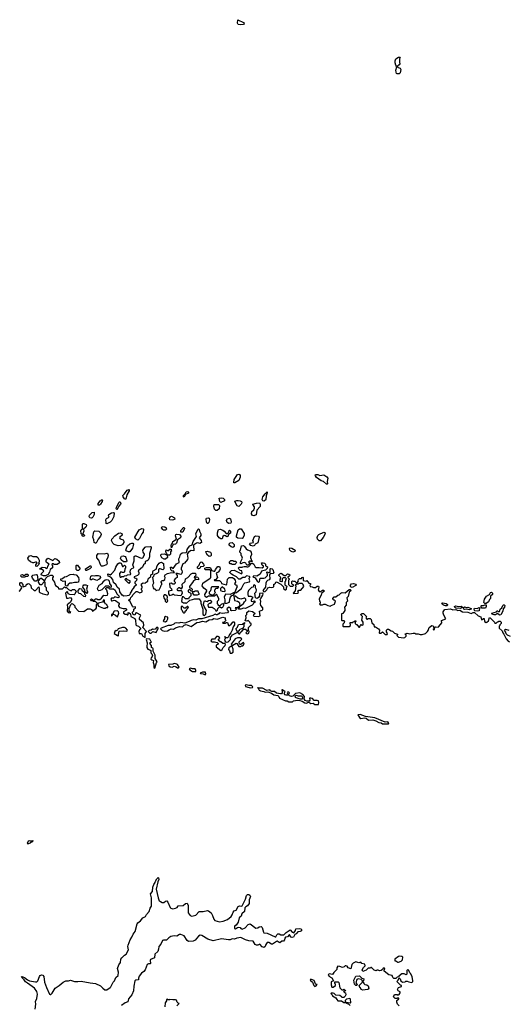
# Model space of a CAD drawing. Extents: x 2380107 to 2585170, y 384273 to 546161.
# Tile 326 of 331: x 2505801 to 2513055, y 492665 to 507295. Entities that reach past the tile are written whole.
import ezdxf

# ---------------------------------------------------------------- set-up
doc = ezdxf.new("R2010")
doc.units = 0

msp = doc.modelspace()

# ---------------------------------------------------------------- linework, layer by layer
at = {"layer": '0CON05XD'}
for points in [[(2509075, 507219), (2509045, 507226), (2509034, 507245), (2509042, 507295), (2509126, 507255), (2509134, 507236), (2509125, 507224), (2509075, 507219)], [(2511405, 506489), (2511395, 506496), (2511388, 506515), (2511387, 506545), (2511400, 506595), (2511385, 506620), (2511375, 506655), (2511376, 506685), (2511385, 506712), (2511425, 506740), (2511445, 506740), (2511448, 506735), (2511442, 506715), (2511442, 506655), (2511448, 506645), (2511436, 506624), (2511410, 506605), (2511410, 506595), (2511420, 506585), (2511450, 506575), (2511462, 506555), (2511452, 506505), (2511435, 506490), (2511405, 506489)], [(2508982, 500412), (2508978, 500418), (2508984, 500465), (2509034, 500536), (2509055, 500542), (2509065, 500538), (2509073, 500523), (2509073, 500497), (2509055, 500450), (2508995, 500413), (2508982, 500412)], [(2510365, 500392), (2510355, 500394), (2510312, 500432), (2510275, 500444), (2510209, 500495), (2510191, 500515), (2510188, 500525), (2510192, 500535), (2510226, 500536), (2510255, 500522), (2510315, 500530), (2510362, 500502), (2510377, 500485), (2510368, 500435), (2510372, 500398), (2510365, 500392)], [(2507365, 500170), (2507355, 500177), (2507336, 500205), (2507334, 500226), (2507359, 500251), (2507395, 500306), (2507425, 500316), (2507428, 500295), (2507394, 500236), (2507375, 500172), (2507365, 500170)], [(2508245, 500200), (2508232, 500205), (2508233, 500225), (2508260, 500250), (2508275, 500278), (2508298, 500285), (2508308, 500275), (2508305, 500260), (2508262, 500238), (2508245, 500200)], [(2509425, 500143), (2509412, 500145), (2509400, 500165), (2509411, 500205), (2509445, 500252), (2509475, 500278), (2509477, 500265), (2509458, 500222), (2509454, 500166), (2509448, 500155), (2509425, 500143)], [(2506985, 500080), (2506965, 500080), (2506967, 500105), (2506994, 500145), (2507026, 500166), (2507030, 500155), (2507025, 500138), (2507003, 500095), (2506985, 500080)], [(2507245, 500018), (2507233, 500025), (2507237, 500045), (2507275, 500123), (2507285, 500132), (2507295, 500130), (2507302, 500112), (2507298, 500095), (2507272, 500068), (2507260, 500035), (2507245, 500018)], [(2508712, 500002), (2508695, 500020), (2508682, 500065), (2508688, 500092), (2508752, 500092), (2508767, 500077), (2508764, 500025), (2508735, 500004), (2508712, 500002)], [(2508785, 500120), (2508770, 500135), (2508763, 500187), (2508795, 500192), (2508824, 500184), (2508840, 500165), (2508840, 500145), (2508785, 500120)], [(2509055, 500064), (2509032, 500072), (2508993, 500135), (2508997, 500143), (2509025, 500153), (2509045, 500153), (2509075, 500148), (2509094, 500135), (2509098, 500115), (2509090, 500095), (2509055, 500064)], [(2509275, 499924), (2509255, 499928), (2509243, 499955), (2509247, 499985), (2509275, 500010), (2509289, 500035), (2509288, 500055), (2509265, 500080), (2509263, 500097), (2509315, 500113), (2509360, 500115), (2509373, 500095), (2509370, 500060), (2509321, 500005), (2509310, 499940), (2509275, 499924)], [(2506865, 499889), (2506842, 499892), (2506834, 499914), (2506836, 499934), (2506878, 499975), (2506905, 499977), (2506906, 499945), (2506887, 499903), (2506875, 499894), (2506865, 499889)], [(2507095, 499802), (2507082, 499815), (2507087, 499825), (2507082, 499865), (2507092, 499885), (2507127, 499903), (2507121, 499925), (2507126, 499944), (2507165, 499966), (2507195, 499972), (2507205, 499968), (2507201, 499915), (2507167, 499855), (2507145, 499830), (2507095, 499802)], [(2508065, 499857), (2508028, 499865), (2508024, 499884), (2508034, 499906), (2508056, 499916), (2508098, 499895), (2508102, 499875), (2508085, 499862), (2508065, 499857)], [(2506745, 499614), (2506731, 499625), (2506730, 499645), (2506714, 499654), (2506707, 499703), (2506712, 499715), (2506732, 499728), (2506732, 499798), (2506742, 499808), (2506755, 499810), (2506786, 499796), (2506792, 499775), (2506784, 499756), (2506750, 499725), (2506752, 499695), (2506740, 499655), (2506759, 499639), (2506761, 499625), (2506745, 499614)], [(2507938, 499708), (2507925, 499720), (2507908, 499745), (2507914, 499766), (2507955, 499760), (2507978, 499745), (2507980, 499725), (2507965, 499710), (2507938, 499708)], [(2508595, 499807), (2508585, 499810), (2508573, 499833), (2508568, 499872), (2508575, 499886), (2508605, 499894), (2508616, 499886), (2508618, 499865), (2508608, 499822), (2508595, 499807)], [(2508905, 499810), (2508882, 499822), (2508871, 499855), (2508883, 499877), (2508916, 499886), (2508930, 499880), (2508942, 499835), (2508935, 499812), (2508905, 499810)], [(2506528, 498828), (2506565, 498810), (2506585, 498830), (2506615, 498830), (2506640, 498805), (2506622, 498758), (2506612, 498748), (2506545, 498752), (2506523, 498763), (2506517, 498787), (2506505, 498800), (2506480, 498775), (2506495, 498700), (2506522, 498698), (2506555, 498710), (2506572, 498692), (2506572, 498675), (2506555, 498640), (2506508, 498602), (2506512, 498565), (2506508, 498508), (2506535, 498480), (2506560, 498485), (2506538, 498508), (2506538, 498545), (2506560, 498605), (2506575, 498618), (2506595, 498610), (2506620, 498585), (2506620, 498565), (2506675, 498508), (2506755, 498502), (2506808, 498542), (2506845, 498542), (2506869, 498529), (2506885, 498500), (2506890, 498515), (2506929, 498541), (2506940, 498555), (2506940, 498605), (2506950, 498615), (2506950, 498625), (2506928, 498648), (2506895, 498650), (2506885, 498660), (2506865, 498660), (2506852, 498678), (2506865, 498690), (2506895, 498670), (2506908, 498672), (2506925, 498690), (2506945, 498690), (2506958, 498678), (2506992, 498678), (2507018, 498702), (2507050, 498745), (2507075, 498738), (2507106, 498744), (2507112, 498765), (2507097, 498817), (2507080, 498835), (2507082, 498848), (2507095, 498860), (2507115, 498860), (2507135, 498840), (2507195, 498838), (2507217, 498817), (2507243, 498765), (2507272, 498735), (2507276, 498714), (2507265, 498704), (2507215, 498720), (2507195, 498702), (2507162, 498698), (2507153, 498683), (2507165, 498662), (2507175, 498660), (2507205, 498670), (2507224, 498664), (2507280, 498625), (2507280, 498605), (2507270, 498595), (2507270, 498585), (2507285, 498560), (2507335, 498548), (2507375, 498547), (2507387, 498535), (2507385, 498522), (2507342, 498498), (2507340, 498475), (2507365, 498460), (2507385, 498460), (2507395, 498450), (2507405, 498450), (2507410, 498455), (2507410, 498485), (2507425, 498483), (2507447, 498465), (2507450, 498425), (2507509, 498399), (2507519, 498375), (2507523, 498303), (2507533, 498293), (2507565, 498283), (2507597, 498255), (2507595, 498240), (2507581, 498229), (2507568, 498205), (2507573, 498173), (2507610, 498175), (2507628, 498135), (2507666, 498114), (2507666, 498175), (2507682, 498205), (2507628, 498265), (2507642, 498298), (2507640, 498335), (2507582, 498385), (2507582, 498405), (2507600, 498445), (2507535, 498480), (2507525, 498480), (2507512, 498448), (2507495, 498451), (2507483, 498463), (2507475, 498490), (2507498, 498512), (2507498, 498535), (2507520, 498555), (2507520, 498565), (2507515, 498570), (2507485, 498568), (2507474, 498574), (2507439, 498649), (2507420, 498665), (2507420, 498675), (2507445, 498690), (2507452, 498708), (2507478, 498732), (2507482, 498748), (2507532, 498798), (2507547, 498797), (2507585, 498780), (2507620, 498795), (2507620, 498815), (2507610, 498825), (2507610, 498845), (2507620, 498855), (2507620, 498875), (2507608, 498888), (2507610, 498915), (2507635, 498928), (2507665, 498922), (2507681, 498939), (2507705, 498952), (2507710, 498985), (2507725, 499003), (2507747, 499023), (2507748, 499045), (2507778, 499062), (2507778, 499095), (2507782, 499105), (2507828, 499132), (2507840, 499180), (2507870, 499220), (2507888, 499232), (2507905, 499234), (2507936, 499216), (2507940, 499135), (2507925, 499122), (2507885, 499136), (2507872, 499135), (2507862, 499125), (2507860, 499085), (2507847, 499073), (2507792, 499048), (2507787, 499023), (2507772, 499005), (2507790, 498925), (2507772, 498895), (2507782, 498852), (2507795, 498840), (2507805, 498840), (2507820, 498825), (2507825, 498810), (2507835, 498820), (2507870, 498825), (2507898, 498875), (2507900, 498895), (2507910, 498905), (2507910, 498925), (2507900, 498935), (2507902, 498948), (2507915, 498960), (2507935, 498960), (2507958, 498975), (2507960, 499005), (2507952, 499025), (2507960, 499045), (2507993, 499067), (2508035, 499078), (2508098, 499082), (2508078, 499108), (2508065, 499100), (2508045, 499120), (2508042, 499158), (2508055, 499160), (2508078, 499142), (2508131, 499209), (2508169, 499231), (2508166, 499284), (2508180, 499315), (2508188, 499355), (2508215, 499373), (2508275, 499380), (2508282, 499388), (2508288, 499425), (2508305, 499452), (2508328, 499475), (2508360, 499490), (2508375, 499542), (2508428, 499615), (2508418, 499655), (2508448, 499722), (2508455, 499730), (2508465, 499720), (2508470, 499695), (2508490, 499655), (2508489, 499631), (2508467, 499595), (2508493, 499555), (2508498, 499525), (2508475, 499512), (2508445, 499522), (2508425, 499517), (2508380, 499485), (2508388, 499402), (2508345, 499406), (2508308, 499385), (2508287, 499353), (2508296, 499295), (2508294, 499276), (2508248, 499222), (2508222, 499208), (2508198, 499145), (2508198, 499128), (2508210, 499115), (2508212, 499085), (2508205, 499060), (2508195, 499050), (2508146, 499066), (2508120, 499065), (2508138, 499035), (2508140, 499005), (2508110, 498985), (2508092, 498965), (2508093, 498953), (2508110, 498935), (2508110, 498925), (2508095, 498910), (2508075, 498910), (2508052, 498922), (2508025, 498920), (2508030, 498865), (2508057, 498837), (2508060, 498815), (2508010, 498805), (2508010, 498765), (2508025, 498740), (2508062, 498748), (2508075, 498760), (2508085, 498760), (2508095, 498750), (2508195, 498740), (2508208, 498752), (2508210, 498765), (2508220, 498775), (2508215, 498800), (2508205, 498810), (2508155, 498810), (2508142, 498822), (2508140, 498835), (2508165, 498860), (2508175, 498860), (2508192, 498842), (2508205, 498840), (2508217, 498865), (2508213, 498907), (2508232, 498928), (2508245, 498930), (2508260, 498945), (2508262, 498988), (2508295, 499008), (2508345, 499063), (2508365, 499071), (2508405, 499071), (2508411, 499065), (2508416, 499045), (2508412, 499028), (2508395, 499018), (2508393, 499005), (2508405, 498990), (2508415, 499000), (2508423, 499017), (2508445, 499010), (2508457, 498993), (2508455, 498970), (2508412, 498978), (2508378, 498945), (2508323, 498875), (2508323, 498863), (2508332, 498852), (2508348, 498848), (2508360, 498835), (2508358, 498802), (2508342, 498802), (2508338, 498818), (2508325, 498830), (2508315, 498830), (2508303, 498815), (2508302, 498792), (2508340, 498775), (2508340, 498735), (2508310, 498705), (2508305, 498690), (2508265, 498690), (2508235, 498720), (2508212, 498718), (2508202, 498652), (2508235, 498630), (2508265, 498630), (2508275, 498620), (2508328, 498672), (2508365, 498678), (2508395, 498690), (2508468, 498688), (2508492, 498652), (2508488, 498625), (2508518, 498535), (2508520, 498455), (2508545, 498442), (2508565, 498460), (2508573, 498515), (2508540, 498575), (2508532, 498605), (2508538, 498652), (2508545, 498660), (2508555, 498660), (2508563, 498653), (2508585, 498650), (2508603, 498667), (2508632, 498672), (2508645, 498660), (2508650, 498645), (2508628, 498622), (2508615, 498620), (2508595, 498600), (2508598, 498575), (2508605, 498568), (2508657, 498567), (2508688, 498548), (2508708, 498528), (2508715, 498510), (2508728, 498512), (2508737, 498523), (2508742, 498548), (2508762, 498568), (2508775, 498570), (2508795, 498558), (2508818, 498565), (2508830, 498595), (2508828, 498618), (2508790, 498605), (2508765, 498580), (2508750, 498595), (2508750, 498605), (2508740, 498615), (2508740, 498655), (2508760, 498675), (2508760, 498695), (2508725, 498760), (2508695, 498730), (2508605, 498730), (2508575, 498710), (2508554, 498724), (2508548, 498755), (2508580, 498805), (2508580, 498815), (2508536, 498846), (2508508, 498885), (2508522, 498925), (2508628, 498995), (2508638, 499005), (2508640, 499025), (2508638, 499108), (2508625, 499120), (2508555, 499120), (2508552, 499145), (2508574, 499156), (2508627, 499157), (2508652, 499112), (2508685, 499102), (2508697, 499103), (2508707, 499125), (2508745, 499170), (2508765, 499168), (2508773, 499155), (2508777, 499135), (2508769, 499111), (2508746, 499084), (2508718, 499072), (2508740, 499005), (2508708, 498972), (2508695, 498970), (2508690, 498965), (2508695, 498960), (2508765, 498960), (2508790, 498935), (2508795, 498920), (2508865, 498897), (2508878, 498902), (2508888, 498982), (2508912, 499008), (2508959, 499009), (2508982, 498992), (2508998, 498968), (2509003, 498937), (2508992, 498912), (2509005, 498900), (2509018, 498898), (2509030, 498865), (2509020, 498855), (2509002, 498798), (2508988, 498782), (2508975, 498780), (2508927, 498753), (2508855, 498760), (2508838, 498715), (2508847, 498673), (2508848, 498632), (2508840, 498625), (2508845, 498620), (2508877, 498623), (2508918, 498642), (2508920, 498685), (2508930, 498715), (2508952, 498738), (2508968, 498742), (2509002, 498778), (2509020, 498785), (2509075, 498828), (2509092, 498845), (2509129, 498911), (2509144, 498926), (2509215, 498940), (2509220, 498955), (2509212, 498965)], [(2506935, 499518), (2506925, 499518), (2506909, 499529), (2506903, 499565), (2506886, 499606), (2506900, 499685), (2506915, 499702), (2506975, 499693), (2507006, 499666), (2507011, 499645), (2507001, 499619), (2506964, 499575), (2506935, 499518)], [(2507265, 499478), (2507205, 499497), (2507183, 499515), (2507164, 499556), (2507170, 499575), (2507214, 499626), (2507266, 499664), (2507295, 499672), (2507319, 499659), (2507324, 499635), (2507288, 499605), (2507284, 499594), (2507295, 499582), (2507336, 499566), (2507348, 499545), (2507348, 499525), (2507330, 499505), (2507330, 499495), (2507305, 499480), (2507265, 499478)], [(2507555, 499563), (2507520, 499580), (2507512, 499608), (2507577, 499713), (2507615, 499733), (2507635, 499732), (2507640, 499725), (2507635, 499678), (2507616, 499654), (2507581, 499585), (2507555, 499563)], [(2508055, 499450), (2508048, 499482), (2508053, 499497), (2508070, 499515), (2508075, 499540), (2508130, 499575), (2508113, 499625), (2508118, 499645), (2508127, 499653), (2508175, 499648), (2508193, 499623), (2508188, 499595), (2508142, 499568), (2508130, 499515), (2508115, 499500), (2508082, 499498), (2508055, 499450)], [(2508225, 499680), (2508195, 499680), (2508193, 499705), (2508235, 499750), (2508245, 499750), (2508247, 499733), (2508225, 499680)], [(2508805, 499580), (2508785, 499580), (2508764, 499594), (2508740, 499630), (2508739, 499671), (2508746, 499704), (2508755, 499718), (2508775, 499724), (2508818, 499708), (2508836, 499696), (2508865, 499660), (2508888, 499662), (2508908, 499682), (2508910, 499705), (2508918, 499708), (2508930, 499695), (2508930, 499665), (2508902, 499648), (2508890, 499615), (2508875, 499610), (2508858, 499628), (2508835, 499632), (2508818, 499615), (2508805, 499580)], [(2509105, 499588), (2509039, 499589), (2509020, 499605), (2509020, 499625), (2509043, 499715), (2509065, 499732), (2509089, 499729), (2509132, 499662), (2509136, 499634), (2509115, 499592), (2509105, 499588)], [(2509265, 499471), (2509235, 499480), (2509213, 499507), (2509225, 499518), (2509270, 499525), (2509264, 499555), (2509287, 499615), (2509305, 499626), (2509345, 499623), (2509354, 499605), (2509335, 499520), (2509297, 499503), (2509285, 499483), (2509265, 499471)], [(2510245, 499550), (2510220, 499575), (2510218, 499602), (2510228, 499632), (2510240, 499645), (2510315, 499682), (2510335, 499670), (2510330, 499645), (2510308, 499602), (2510265, 499552), (2510245, 499550)], [(2507415, 499386), (2507382, 499402), (2507378, 499415), (2507387, 499445), (2507404, 499476), (2507434, 499506), (2507465, 499517), (2507480, 499515), (2507492, 499502), (2507474, 499445), (2507435, 499390), (2507415, 499386)], [(2508965, 499451), (2508940, 499460), (2508913, 499485), (2508910, 499505), (2508925, 499520), (2508955, 499527), (2508986, 499496), (2508987, 499465), (2508965, 499451)], [(2509195, 499190), (2509175, 499190), (2509160, 499220), (2509139, 499229), (2509113, 499227), (2509085, 499210), (2509080, 499215), (2509080, 499235), (2509108, 499295), (2509100, 499325), (2509090, 499335), (2509090, 499365), (2509070, 499385), (2509070, 499405), (2509077, 499413), (2509093, 499477), (2509125, 499480), (2509139, 499469), (2509164, 499434), (2509185, 499418), (2509224, 499404), (2509240, 499385), (2509243, 499347), (2509230, 499315), (2509230, 499295), (2509240, 499285), (2509240, 499265), (2509250, 499255), (2509250, 499245), (2509235, 499240), (2509228, 499248), (2509215, 499250), (2509200, 499235), (2509208, 499228), (2509208, 499205), (2509195, 499190)], [(2506055, 499170), (2506040, 499175), (2506042, 499195), (2506060, 499225), (2506050, 499235), (2506034, 499236), (2506007, 499223), (2505995, 499223), (2505959, 499239), (2505934, 499264), (2505922, 499295), (2505949, 499331), (2505965, 499333), (2505995, 499321), (2506049, 499319), (2506072, 499302), (2506090, 499265), (2506090, 499235), (2506080, 499225), (2506090, 499215), (2506085, 499200), (2506055, 499170)], [(2507035, 499174), (2507016, 499176), (2507006, 499186), (2506976, 499266), (2506948, 499298), (2506946, 499334), (2506965, 499362), (2507055, 499358), (2507095, 499370), (2507109, 499359), (2507117, 499335), (2507112, 499308), (2507088, 499265), (2507102, 499215), (2507088, 499195), (2507035, 499174)], [(2507345, 498728), (2507322, 498745), (2507289, 498795), (2507281, 498835), (2507250, 498865), (2507235, 498900), (2507194, 498934), (2507186, 498976), (2507155, 499013), (2507115, 499027), (2507108, 499055), (2507115, 499060), (2507145, 499048), (2507165, 499060), (2507213, 499115), (2507228, 499162), (2507260, 499210), (2507276, 499224), (2507295, 499227), (2507308, 499218), (2507325, 499170), (2507338, 499172), (2507355, 499190), (2507370, 499175), (2507370, 499145), (2507360, 499135), (2507358, 499092), (2507345, 499080), (2507325, 499080), (2507318, 499088), (2507305, 499090), (2507282, 499065), (2507282, 499045), (2507295, 499010), (2507305, 499010), (2507315, 499020), (2507345, 499020), (2507355, 499030), (2507392, 499038), (2507403, 499047), (2507445, 499050), (2507450, 499055), (2507443, 499085), (2507448, 499122), (2507465, 499142), (2507492, 499148), (2507498, 499155), (2507482, 499195), (2507502, 499255), (2507503, 499317), (2507513, 499327), (2507525, 499327), (2507605, 499296), (2507629, 499301), (2507654, 499345), (2507653, 499355), (2507633, 499385), (2507628, 499412), (2507664, 499456), (2507675, 499462), (2507745, 499467), (2507752, 499462), (2507754, 499445), (2507729, 499365), (2507730, 499315), (2507720, 499285), (2507708, 499262), (2507695, 499252), (2507664, 499246), (2507662, 499215), (2507640, 499195), (2507622, 499158), (2507562, 499108), (2507572, 499082), (2507570, 499055), (2507552, 499038), (2507502, 499018), (2507500, 499005), (2507505, 499000), (2507527, 498997), (2507540, 498985), (2507537, 498963), (2507510, 498935), (2507510, 498925), (2507530, 498905), (2507530, 498895), (2507501, 498869), (2507488, 498842), (2507460, 498815), (2507460, 498805), (2507440, 498775), (2507438, 498752), (2507422, 498738), (2507395, 498732), (2507345, 498728)], [(2507385, 499238), (2507342, 499242), (2507310, 499270), (2507299, 499295), (2507314, 499326), (2507335, 499331), (2507369, 499319), (2507379, 499305), (2507393, 499255), (2507385, 499238)], [(2507945, 499279), (2507911, 499301), (2507897, 499327), (2507898, 499345), (2507905, 499352), (2507949, 499359), (2507990, 499340), (2507993, 499305), (2507965, 499281), (2507945, 499279)], [(2508025, 499340), (2507990, 499340), (2507990, 499355), (2507980, 499365), (2507970, 499395), (2507975, 499420), (2507995, 499410), (2508015, 499410), (2508032, 499428), (2508048, 499428), (2508050, 499415), (2508060, 499405), (2508042, 499388), (2508040, 499355), (2508025, 499340)], [(2508615, 499318), (2508587, 499337), (2508568, 499375), (2508567, 499395), (2508585, 499400), (2508632, 499382), (2508643, 499365), (2508642, 499335), (2508635, 499322), (2508615, 499318)], [(2509855, 499382), (2509825, 499400), (2509813, 499415), (2509807, 499435), (2509812, 499448), (2509842, 499445), (2509892, 499415), (2509886, 499394), (2509855, 499382)], [(2506155, 499030), (2506120, 499045), (2506123, 499067), (2506152, 499095), (2506158, 499108), (2506125, 499130), (2506100, 499130), (2506102, 499138), (2506135, 499160), (2506177, 499157), (2506195, 499140), (2506210, 499145), (2506224, 499186), (2506240, 499205), (2506201, 499231), (2506193, 499243), (2506192, 499265), (2506210, 499285), (2506225, 499292), (2506235, 499290), (2506295, 499260), (2506325, 499288), (2506351, 499281), (2506388, 499248), (2506390, 499225), (2506355, 499200), (2506315, 499200), (2506305, 499210), (2506282, 499208), (2506280, 499195), (2506290, 499185), (2506288, 499152), (2506252, 499128), (2506242, 499085), (2506225, 499050), (2506185, 499032), (2506155, 499030)], [(2506675, 499110), (2506653, 499113), (2506640, 499125), (2506640, 499185), (2506645, 499190), (2506658, 499188), (2506700, 499135), (2506675, 499110)], [(2506795, 499110), (2506782, 499112), (2506780, 499135), (2506845, 499180), (2506858, 499178), (2506860, 499155), (2506840, 499135), (2506795, 499110)], [(2508455, 499137), (2508443, 499145), (2508440, 499165), (2508468, 499192), (2508479, 499231), (2508495, 499240), (2508505, 499237), (2508531, 499205), (2508540, 499185), (2508525, 499169), (2508487, 499163), (2508475, 499142), (2508455, 499137)], [(2508995, 499200), (2508955, 499200), (2508945, 499210), (2508925, 499210), (2508910, 499235), (2508935, 499260), (2508965, 499260), (2508975, 499250), (2509005, 499250), (2509018, 499235), (2509010, 499215), (2508995, 499200)], [(2509212, 498965), (2509210, 498995), (2509220, 499005), (2509220, 499015), (2509212, 499022), (2509168, 499032), (2509145, 499008), (2509114, 499006), (2509075, 498980), (2509055, 498980), (2509020, 499015), (2508969, 499039), (2508947, 499057), (2508922, 499082), (2508922, 499088), (2508948, 499112), (2508985, 499118), (2509095, 499060), (2509102, 499075), (2509100, 499105), (2509075, 499110), (2509060, 499125), (2509050, 499145), (2509055, 499160), (2509105, 499160), (2509113, 499167), (2509135, 499170), (2509165, 499170), (2509173, 499163), (2509187, 499163), (2509205, 499170), (2509220, 499185), (2509223, 499197), (2509242, 499218), (2509255, 499220), (2509276, 499206), (2509298, 499165), (2509313, 499153), (2509355, 499157), (2509402, 499148), (2509420, 499165), (2509420, 499175), (2509402, 499192), (2509390, 499225), (2509415, 499227), (2509435, 499220), (2509448, 499205), (2509452, 499182), (2509480, 499165), (2509475, 499140), (2509452, 499118), (2509391, 499099), (2509373, 499057), (2509348, 499042), (2509322, 499028), (2509275, 499030), (2509260, 499015), (2509295, 499000), (2509325, 498950), (2509345, 498930), (2509362, 498948), (2509372, 498998), (2509425, 498998), (2509446, 499004), (2509478, 499035), (2509480, 499055), (2509468, 499075), (2509470, 499085), (2509475, 499090), (2509495, 499080), (2509518, 499082), (2509520, 499135), (2509525, 499140), (2509550, 499135), (2509560, 499125), (2509572, 499075), (2509565, 499064), (2509525, 499060), (2509512, 499048), (2509516, 498985), (2509507, 498973), (2509478, 498962), (2509464, 498946), (2509456, 498925), (2509451, 498865), (2509410, 498815), (2509425, 498792), (2509445, 498797), (2509468, 498822), (2509486, 498854), (2509515, 498861), (2509545, 498857), (2509562, 498865), (2509572, 498875), (2509572, 498908), (2509585, 498910), (2509600, 498925), (2509602, 498938), (2509615, 498940), (2509679, 498909), (2509718, 498868), (2509720, 498845), (2509742, 498822), (2509748, 498822), (2509760, 498835), (2509762, 498858), (2509770, 498865), (2509768, 498878), (2509752, 498882), (2509740, 498895), (2509740, 498945), (2509750, 498955), (2509750, 498975), (2509760, 498985), (2509745, 499000), (2509715, 499000), (2509700, 498985), (2509700, 498945), (2509695, 498940), (2509670, 498945), (2509668, 498972), (2509680, 499005), (2509650, 499035), (2509650, 499045), (2509665, 499062), (2509685, 499072), (2509728, 499038), (2509752, 499038), (2509775, 499060), (2509795, 499058), (2509810, 499045), (2509808, 499032), (2509795, 499020), (2509785, 499020), (2509780, 499005), (2509800, 498985), (2509800, 498975), (2509790, 498965), (2509790, 498905), (2509815, 498880), (2509855, 498880), (2509870, 498895), (2509852, 498902), (2509840, 498915), (2509840, 498945), (2509852, 498958), (2509865, 498950), (2509885, 498950), (2509905, 498930), (2509925, 498930), (2509938, 498955), (2509933, 498967), (2509942, 498978), (2509955, 498990), (2509985, 498990), (2509992, 499008), (2510005, 499010), (2510010, 499005), (2510012, 498962), (2510055, 498950), (2510065, 498960), (2510092, 498922), (2510118, 498918), (2510120, 498905), (2510110, 498895), (2510112, 498872), (2510145, 498870), (2510165, 498860), (2510195, 498860), (2510215, 498880), (2510235, 498880), (2510242, 498865), (2510230, 498825), (2510245, 498800), (2510265, 498800), (2510295, 498820), (2510315, 498820), (2510320, 498805), (2510282, 498768), (2510277, 498743), (2510248, 498692), (2510250, 498655), (2510260, 498645), (2510260, 498625), (2510250, 498615), (2510263, 498603), (2510295, 498600), (2510315, 498612), (2510335, 498612), (2510375, 498590), (2510415, 498580), (2510425, 498590), (2510475, 498610), (2510490, 498655), (2510475, 498670), (2510465, 498670), (2510450, 498685), (2510450, 498695), (2510472, 498718), (2510495, 498720), (2510525, 498742), (2510545, 498750), (2510568, 498772), (2510588, 498782), (2510635, 498780), (2510695, 498830), (2510708, 498828), (2510720, 498815), (2510693, 498787), (2510680, 498725), (2510660, 498705), (2510670, 498655), (2510650, 498635), (2510650, 498595), (2510623, 498567), (2510622, 498555), (2510630, 498545), (2510630, 498515), (2510598, 498472), (2510580, 498465), (2510580, 498375), (2510585, 498370), (2510615, 498370), (2510630, 498355), (2510620, 498345), (2510620, 498335), (2510600, 498315), (2510600, 498285), (2510605, 498280), (2510695, 498280), (2510710, 498295), (2510705, 498340), (2510745, 498340), (2510752, 498348), (2510768, 498352), (2510785, 498370), (2510790, 498355), (2510780, 498345), (2510780, 498325), (2510795, 498310), (2510808, 498308), (2510835, 498270), (2510845, 498270), (2510858, 498282), (2510860, 498295), (2510872, 498308), (2510885, 498300), (2510898, 498302), (2510900, 498345), (2510882, 498375), (2510890, 498425), (2510862, 498455), (2510885, 498470), (2510905, 498470), (2510948, 498428), (2510942, 498405), (2510955, 498390), (2510965, 498390), (2510975, 498400), (2511005, 498400), (2511020, 498385), (2511030, 498335), (2511057, 498307), (2511062, 498272), (2511085, 498272), (2511128, 498245), (2511142, 498222), (2511140, 498185), (2511145, 498180), (2511165, 498180), (2511185, 498200), (2511225, 498160), (2511255, 498160), (2511260, 498175), (2511248, 498198), (2511248, 498225), (2511263, 498237), (2511275, 498238), (2511315, 498212), (2511335, 498210), (2511365, 498182), (2511410, 498165), (2511410, 498155), (2511400, 498145), (2511425, 498120), (2511505, 498110), (2511520, 498115), (2511540, 498135), (2511538, 498148), (2511520, 498170), (2511535, 498170), (2511555, 498180), (2511595, 498172), (2511645, 498182), (2511665, 498180), (2511678, 498168), (2511715, 498172), (2511745, 498158), (2511775, 498158), (2511824, 498176), (2511858, 498205), (2511865, 498220), (2511882, 498265), (2511918, 498292), (2511938, 498288), (2511950, 498265), (2511940, 498245), (2511945, 498230), (2511957, 498233), (2511963, 498267), (2511977, 498273), (2512015, 498270), (2512023, 498277), (2512069, 498335), (2512065, 498370), (2512130, 498395), (2512098, 498445), (2512088, 498475), (2512090, 498495), (2512106, 498524), (2512115, 498530), (2512195, 498541), (2512232, 498528), (2512275, 498533), (2512305, 498516), (2512335, 498520), (2512375, 498496), (2512455, 498491), (2512505, 498472), (2512535, 498486), (2512555, 498487), (2512608, 498438), (2512645, 498422), (2512655, 498380), (2512668, 498382), (2512685, 498400), (2512695, 498398), (2512700, 498355), (2512725, 498340), (2512738, 498342), (2512762, 498365), (2512775, 498410), (2512788, 498408), (2512850, 498345), (2512855, 498330), (2512875, 498330), (2512895, 498350), (2512905, 498350), (2512915, 498360), (2512935, 498360), (2512950, 498345), (2512950, 498325), (2512930, 498305), (2512930, 498295), (2512920, 498285), (2512922, 498255), (2512964, 498214), (2512972, 498185), (2512990, 498165), (2513022, 498095), (2513051, 498061), (2513075, 498052)], [(2505795, 498802), (2505805, 498810), (2505832, 498855), (2505828, 498868), (2505802, 498895), (2505803, 498917), (2505815, 498930), (2505825, 498930), (2505850, 498905), (2505850, 498875), (2505855, 498870), (2505898, 498882), (2505902, 498908), (2505915, 498910), (2505925, 498920), (2505940, 498915), (2505965, 498890), (2505972, 498852), (2506015, 498812), (2506036, 498814), (2506085, 498870), (2506092, 498845), (2506090, 498795), (2506102, 498782), (2506145, 498762), (2506215, 498750), (2506230, 498765), (2506230, 498785), (2506200, 498815), (2506200, 498855), (2506180, 498875), (2506178, 498938), (2506165, 498940), (2506125, 498900), (2506105, 498900), (2506080, 498935), (2506080, 498955), (2506115, 498998), (2506127, 498997), (2506165, 498960), (2506175, 498960), (2506188, 498995), (2506216, 499024), (2506265, 499040), (2506285, 499040), (2506300, 499025), (2506300, 499015), (2506288, 499002), (2506288, 498978), (2506320, 498935), (2506323, 498913), (2506335, 498890), (2506370, 498865), (2506375, 498840), (2506435, 498840), (2506465, 498870), (2506475, 498860), (2506498, 498858), (2506528, 498828)], [(2505875, 499010), (2505835, 499010), (2505820, 499025), (2505822, 499048), (2505845, 499050), (2505855, 499040), (2505875, 499040), (2505894, 499056), (2505916, 499056), (2505928, 499045), (2505926, 499034), (2505915, 499023), (2505885, 499020), (2505875, 499010)], [(2506045, 498950), (2506025, 498950), (2505989, 498999), (2505982, 499025), (2505995, 499042), (2506045, 499050), (2506060, 499045), (2506070, 498975), (2506045, 498950)], [(2506505, 498880), (2506492, 498882), (2506480, 498895), (2506480, 498945), (2506475, 498950), (2506445, 498948), (2506410, 498965), (2506410, 498985), (2506435, 498992), (2506465, 499018), (2506497, 499023), (2506548, 499052), (2506595, 499058), (2506605, 499050), (2506638, 499048), (2506672, 499005), (2506680, 498975), (2506673, 498937), (2506655, 498930), (2506617, 498933), (2506575, 498922), (2506545, 498922), (2506520, 498905), (2506505, 498880)], [(2506945, 498963), (2506895, 498980), (2506875, 498980), (2506868, 498972), (2506855, 498970), (2506840, 498985), (2506850, 498995), (2506858, 499025), (2506875, 499038), (2506905, 499030), (2506925, 499038), (2506968, 499038), (2506996, 499026), (2507000, 499005), (2506979, 498981), (2506945, 498963)], [(2506805, 498770), (2506792, 498772), (2506760, 498805), (2506770, 498815), (2506770, 498825), (2506738, 498865), (2506742, 498885), (2506754, 498896), (2506785, 498900), (2506807, 498887), (2506792, 498835), (2506810, 498795), (2506805, 498770)], [(2506975, 498810), (2506960, 498825), (2506958, 498845), (2506982, 498895), (2507025, 498920), (2507040, 498935), (2507042, 498948), (2507069, 498971), (2507095, 498979), (2507115, 498972), (2507127, 498957), (2507136, 498916), (2507160, 498885), (2507158, 498865), (2507145, 498860), (2507125, 498880), (2507075, 498880), (2507020, 498825), (2506995, 498812), (2506975, 498810)], [(2507425, 498920), (2507440, 498935), (2507440, 498955), (2507402, 498972), (2507385, 498990), (2507372, 498988), (2507363, 498977), (2507365, 498970), (2507405, 498930), (2507415, 498930), (2507425, 498920)], [(2508865, 498048), (2508895, 498052), (2508933, 498085), (2508932, 498115), (2508960, 498155), (2509028, 498192), (2509040, 498190), (2509055, 498172), (2509068, 498172), (2509080, 498195), (2509100, 498205), (2509125, 498240), (2509155, 498240), (2509178, 498218), (2509178, 498202), (2509160, 498185), (2509170, 498175), (2509185, 498170), (2509205, 498180), (2509210, 498205), (2509200, 498225), (2509198, 498262), (2509240, 498305), (2509240, 498325), (2509225, 498330), (2509220, 498345), (2509195, 498370), (2509175, 498360), (2509150, 498365), (2509162, 498405), (2509158, 498442), (2509172, 498458), (2509173, 498485), (2509205, 498509), (2509255, 498502), (2509279, 498489), (2509290, 498475), (2509285, 498460), (2509268, 498452), (2509275, 498430), (2509345, 498428), (2509370, 498435), (2509360, 498505), (2509410, 498525), (2509410, 498555), (2509383, 498593), (2509378, 498615), (2509380, 498655), (2509373, 498675), (2509379, 498695), (2509413, 498745), (2509414, 498764), (2509404, 498774), (2509363, 498767), (2509360, 498735), (2509345, 498709), (2509325, 498696), (2509302, 498705), (2509292, 498775), (2509310, 498795), (2509318, 498825), (2509300, 498855), (2509300, 498885), (2509285, 498900), (2509270, 498895), (2509268, 498862), (2509243, 498857), (2509232, 498848), (2509200, 498815), (2509190, 498785), (2509188, 498755), (2509195, 498730), (2509235, 498728), (2509260, 498715), (2509238, 498675), (2509240, 498655), (2509255, 498648), (2509285, 498659), (2509299, 498649), (2509287, 498633), (2509270, 498625), (2509265, 498610), (2509250, 498595), (2509155, 498548), (2509125, 498549), (2509085, 498534), (2509050, 498535), (2509050, 498545), (2509065, 498560), (2509065, 498580), (2509035, 498558), (2509000, 498555), (2509018, 498535), (2509002, 498515), (2508945, 498513), (2508938, 498518), (2508934, 498544), (2508905, 498568), (2508878, 498542), (2508882, 498525), (2508899, 498505), (2508898, 498495), (2508885, 498484), (2508805, 498470), (2508765, 498480), (2508757, 498465), (2508735, 498451), (2508721, 498451), (2508705, 498460), (2508670, 498440), (2508507, 498393), (2508455, 498391), (2508418, 498372), (2508385, 498376), (2508345, 498369), (2508319, 498351), (2508255, 498327), (2508195, 498337), (2508165, 498329), (2508135, 498333), (2508103, 498327), (2508088, 498312), (2508045, 498294), (2508005, 498292), (2507900, 498255), (2507893, 498245), (2507905, 498228), (2507918, 498218), (2507955, 498210), (2507997, 498213), (2508022, 498228), (2508048, 498242), (2508085, 498240), (2508115, 498260), (2508172, 498278), (2508216, 498274), (2508245, 498298), (2508275, 498307), (2508345, 498280), (2508433, 498337), (2508469, 498341), (2508515, 498357), (2508565, 498350), (2508615, 498379), (2508659, 498381), (2508685, 498397), (2508735, 498390), (2508815, 498417), (2508850, 498405), (2508853, 498383), (2508860, 498375), (2508858, 498362), (2508838, 498342), (2508812, 498338), (2508815, 498330), (2508855, 498330), (2508865, 498340), (2508885, 498340), (2508900, 498295), (2508915, 498292), (2508939, 498311), (2508972, 498348), (2508978, 498348), (2508992, 498332), (2508992, 498305), (2508968, 498275), (2508956, 498224), (2508936, 498184), (2508915, 498160), (2508903, 498127), (2508885, 498110), (2508865, 498110), (2508850, 498120), (2508848, 498128), (2508840, 498125), (2508850, 498120), (2508850, 498095), (2508842, 498085), (2508850, 498055), (2508865, 498048)], [(2509865, 498770), (2509925, 498772), (2509940, 498785), (2509932, 498808), (2509945, 498820), (2509975, 498820), (2510018, 498872), (2510012, 498902), (2509995, 498920), (2509945, 498920), (2509935, 498910), (2509915, 498910), (2509890, 498895), (2509900, 498885), (2509892, 498808), (2509860, 498775), (2509865, 498770)], [(2510735, 498860), (2510722, 498862), (2510710, 498875), (2510710, 498895), (2510727, 498913), (2510755, 498920), (2510790, 498910), (2510797, 498895), (2510793, 498887), (2510735, 498860)], [(2506775, 498720), (2506752, 498722), (2506710, 498765), (2506685, 498770), (2506675, 498780), (2506668, 498795), (2506668, 498812), (2506695, 498842), (2506717, 498837), (2506725, 498820), (2506758, 498788), (2506770, 498755), (2506780, 498745), (2506775, 498720)], [(2507985, 498640), (2508000, 498655), (2507992, 498685), (2507997, 498717), (2507985, 498740), (2507975, 498740), (2507965, 498750), (2507945, 498750), (2507938, 498725), (2507940, 498705), (2507960, 498675), (2507960, 498655), (2507975, 498640), (2507985, 498640)], [(2508392, 498742), (2508370, 498775), (2508372, 498798), (2508395, 498800), (2508405, 498810), (2508445, 498810), (2508450, 498785), (2508460, 498775), (2508460, 498755), (2508435, 498742), (2508392, 498742)], [(2508665, 498740), (2508672, 498748), (2508688, 498752), (2508692, 498768), (2508710, 498785), (2508700, 498795), (2508700, 498825), (2508710, 498835), (2508712, 498848), (2508745, 498850), (2508758, 498868), (2508655, 498870), (2508645, 498860), (2508632, 498808), (2508613, 498787), (2508612, 498762), (2508655, 498750), (2508665, 498740)], [(2508845, 498800), (2508852, 498815), (2508846, 498835), (2508805, 498870), (2508780, 498845), (2508782, 498812), (2508805, 498802), (2508845, 498800)], [(2512725, 498620), (2512705, 498620), (2512690, 498635), (2512703, 498685), (2512731, 498729), (2512765, 498750), (2512778, 498752), (2512790, 498785), (2512805, 498790), (2512820, 498775), (2512820, 498755), (2512792, 498728), (2512790, 498695), (2512775, 498680), (2512760, 498645), (2512725, 498620)], [(2507075, 498552), (2507085, 498560), (2507108, 498562), (2507110, 498575), (2507100, 498585), (2507100, 498595), (2507085, 498610), (2507070, 498615), (2507070, 498625), (2507060, 498635), (2507058, 498668), (2507042, 498668), (2507040, 498655), (2507028, 498642), (2506973, 498627), (2506962, 498618), (2506960, 498595), (2506970, 498580), (2507043, 498553), (2507075, 498552)], [(2509075, 498582), (2509125, 498618), (2509140, 498645), (2509160, 498665), (2509158, 498685), (2509145, 498700), (2509135, 498702), (2509085, 498687), (2509042, 498702), (2509005, 498728), (2508982, 498728), (2508992, 498665), (2509034, 498654), (2509059, 498639), (2509066, 498626), (2509070, 498585), (2509075, 498582)], [(2512125, 498586), (2512095, 498594), (2512078, 498605), (2512068, 498625), (2512085, 498632), (2512135, 498622), (2512153, 498605), (2512154, 498595), (2512145, 498588), (2512125, 498586)], [(2512715, 498552), (2512663, 498553), (2512650, 498565), (2512650, 498585), (2512658, 498592), (2512685, 498590), (2512705, 498600), (2512725, 498600), (2512726, 498574), (2512715, 498552)], [(2512925, 498448), (2512895, 498470), (2512867, 498453), (2512844, 498454), (2512814, 498464), (2512812, 498475), (2512880, 498495), (2512885, 498510), (2512895, 498510), (2512905, 498500), (2512925, 498502), (2512932, 498538), (2512960, 498555), (2512975, 498590), (2512985, 498600), (2512995, 498600), (2513002, 498592), (2513001, 498565), (2512980, 498540), (2512973, 498505), (2512945, 498451), (2512925, 498448)], [(2507255, 498420), (2507272, 498475), (2507268, 498498), (2507255, 498510), (2507202, 498508), (2507180, 498460), (2507162, 498458), (2507162, 498432), (2507180, 498445), (2507180, 498460), (2507195, 498460), (2507225, 498448), (2507255, 498420)], [(2508245, 498480), (2508258, 498492), (2508260, 498505), (2508277, 498523), (2508282, 498538), (2508308, 498562), (2508298, 498578), (2508292, 498578), (2508265, 498550), (2508245, 498550), (2508215, 498580), (2508200, 498575), (2508200, 498535), (2508210, 498525), (2508222, 498492), (2508232, 498482), (2508245, 498480)], [(2512345, 498544), (2512275, 498550), (2512261, 498561), (2512256, 498575), (2512275, 498586), (2512315, 498576), (2512355, 498583), (2512366, 498575), (2512370, 498560), (2512345, 498544)], [(2512475, 498524), (2512435, 498534), (2512405, 498530), (2512395, 498537), (2512386, 498555), (2512405, 498571), (2512435, 498562), (2512455, 498568), (2512502, 498545), (2512502, 498535), (2512475, 498524)], [(2512605, 498506), (2512560, 498510), (2512553, 498515), (2512548, 498542), (2512555, 498550), (2512592, 498548), (2512625, 498560), (2512630, 498555), (2512625, 498513), (2512605, 498506)], [(2507965, 498350), (2507986, 498364), (2508002, 498395), (2507998, 498418), (2507975, 498420), (2507965, 498430), (2507953, 498417), (2507952, 498395), (2507932, 498365), (2507943, 498353), (2507965, 498350)], [(2509035, 498200), (2509012, 498245), (2509035, 498270), (2509052, 498308), (2509107, 498313), (2509138, 498338), (2509140, 498325), (2509130, 498315), (2509130, 498275), (2509120, 498265), (2509118, 498252), (2509070, 498235), (2509060, 498225), (2509060, 498215), (2509035, 498200)], [(2507265, 498142), (2507270, 498145), (2507272, 498198), (2507283, 498207), (2507335, 498212), (2507383, 498207), (2507396, 498214), (2507402, 498225), (2507375, 498252), (2507355, 498262), (2507325, 498262), (2507264, 498246), (2507250, 498215), (2507235, 498218), (2507214, 498206), (2507202, 498175), (2507253, 498143), (2507265, 498142)], [(2507745, 498178), (2507755, 498182), (2507777, 498203), (2507825, 498190), (2507840, 498225), (2507859, 498245), (2507859, 498255), (2507835, 498268), (2507812, 498238), (2507795, 498233), (2507775, 498240), (2507755, 498226), (2507723, 498217), (2507710, 498205), (2507735, 498182), (2507745, 498178)], [(2513089, 498129), (2513045, 498152), (2513022, 498172), (2513020, 498195), (2513002, 498212), (2513000, 498225), (2513015, 498240), (2513062, 498222)], [(2507805, 497662), (2507833, 497745), (2507842, 497755), (2507826, 497776), (2507814, 497805), (2507810, 497855), (2507784, 497914), (2507782, 497945), (2507776, 497956), (2507760, 497965), (2507757, 497997), (2507732, 498025), (2507745, 498040), (2507760, 498045), (2507752, 498052), (2507735, 498090), (2507684, 498096), (2507680, 498085), (2507696, 498035), (2507696, 498014), (2507688, 497995), (2507690, 497965), (2507704, 497944), (2507735, 497934), (2507750, 497920), (2507750, 497885), (2507763, 497873), (2507774, 497845), (2507769, 497831), (2507751, 497815), (2507749, 497795), (2507763, 497783), (2507790, 497775), (2507784, 497745), (2507794, 497715), (2507791, 497685), (2507795, 497670), (2507805, 497662)], [(2508785, 497922), (2508805, 497938), (2508820, 497965), (2508852, 497995), (2508857, 498017), (2508848, 498028), (2508815, 498028), (2508785, 498050), (2508775, 498050), (2508750, 498075), (2508770, 498105), (2508767, 498117), (2508745, 498130), (2508725, 498130), (2508695, 498090), (2508655, 498090), (2508642, 498078), (2508640, 498065), (2508655, 498050), (2508695, 498052), (2508735, 498040), (2508750, 498025), (2508750, 498015), (2508720, 498000), (2508718, 497975), (2508785, 497922)], [(2509055, 497980), (2509085, 497982), (2509095, 497990), (2509115, 497990), (2509132, 498015), (2509125, 498040), (2509085, 498010), (2509075, 498010), (2509063, 498023), (2509057, 498037), (2509059, 498051), (2509096, 498084), (2509100, 498095), (2509075, 498112), (2509035, 498110), (2509000, 498095), (2508942, 498015), (2508952, 498002), (2508965, 498000), (2509015, 498030), (2509026, 498026), (2509055, 497980)], [(2508945, 497883), (2508972, 497898), (2508971, 497941), (2508955, 497980), (2508935, 497982), (2508906, 497964), (2508902, 497935), (2508917, 497915), (2508924, 497884), (2508945, 497883)], [(2508145, 497663), (2508155, 497664), (2508168, 497675), (2508145, 497713), (2508135, 497719), (2508095, 497727), (2508075, 497719), (2508012, 497715), (2508017, 497695), (2508035, 497678), (2508065, 497672), (2508095, 497690), (2508125, 497679), (2508145, 497663)], [(2508415, 497612), (2508416, 497624), (2508405, 497648), (2508365, 497650), (2508335, 497662), (2508318, 497652), (2508328, 497635), (2508365, 497612), (2508415, 497612)], [(2508555, 497560), (2508567, 497573), (2508562, 497602), (2508525, 497598), (2508515, 497602), (2508478, 497585), (2508485, 497578), (2508527, 497577), (2508555, 497560)], [(2509225, 497368), (2509255, 497370), (2509260, 497375), (2509258, 497385), (2509245, 497402), (2509205, 497400), (2509165, 497411), (2509148, 497405), (2509155, 497388), (2509175, 497380), (2509225, 497368)], [(2510185, 497118), (2510235, 497120), (2510243, 497147), (2510238, 497175), (2510215, 497181), (2510175, 497180), (2510148, 497208), (2510125, 497216), (2510106, 497214), (2510107, 497183), (2510099, 497171), (2510065, 497171), (2510041, 497181), (2510023, 497205), (2510031, 497241), (2510005, 497270), (2509962, 497292), (2509895, 497282), (2509857, 497243), (2509835, 497239), (2509808, 497248), (2509790, 497265), (2509808, 497295), (2509790, 497305), (2509776, 497304), (2509770, 497295), (2509781, 497275), (2509780, 497260), (2509755, 497256), (2509741, 497261), (2509728, 497285), (2509742, 497305), (2509738, 497315), (2509697, 497337), (2509690, 497335), (2509698, 497328), (2509699, 497291), (2509690, 497280), (2509675, 497277), (2509615, 497289), (2509585, 497311), (2509543, 497313), (2509524, 497324), (2509515, 497340), (2509470, 497330), (2509405, 497361), (2509340, 497360), (2509340, 497365), (2509330, 497365), (2509340, 497360), (2509357, 497335), (2509378, 497325), (2509424, 497314), (2509445, 497302), (2509485, 497310), (2509540, 497290), (2509575, 497262), (2509632, 497252), (2509648, 497238), (2509660, 497215), (2509745, 497172), (2509772, 497172), (2509795, 497158), (2509852, 497158), (2509868, 497172), (2509925, 497183), (2509959, 497179), (2509995, 497170), (2510035, 497143), (2510055, 497142), (2510095, 497153), (2510125, 497137), (2510158, 497138), (2510185, 497118)], [(2509967, 497197), (2509905, 497218), (2509894, 497225), (2509892, 497248), (2509905, 497258), (2509935, 497250), (2509980, 497250), (2509992, 497242), (2510000, 497225), (2509995, 497200), (2509967, 497197)], [(2511185, 496830), (2511275, 496832), (2511280, 496835), (2511277, 496845), (2511265, 496860), (2511225, 496856), (2511075, 496921), (2510933, 496943), (2510855, 496971), (2510820, 496965), (2510845, 496927), (2510865, 496910), (2510920, 496920), (2510945, 496918), (2510978, 496888), (2511045, 496891), (2511088, 496878), (2511135, 496852), (2511166, 496846), (2511185, 496830)], [(2505935, 495053), (2505960, 495065), (2505972, 495078), (2505985, 495080), (2506000, 495095), (2505995, 495100), (2505990, 495090), (2505945, 495092), (2505925, 495088), (2505910, 495055), (2505935, 495053)], [(2506029, 492591), (2506043, 492665), (2506038, 492705), (2506055, 492750), (2506066, 492814), (2506056, 492855), (2506020, 492905), (2505915, 492980), (2505885, 493001), (2505868, 493028), (2505832, 493065), (2505828, 493075), (2505832, 493078), (2505874, 493065), (2505919, 493029), (2505945, 493016), (2506035, 492997), (2506055, 493001), (2506072, 493015), (2506093, 493077), (2506105, 493095), (2506125, 493101), (2506145, 493097), (2506157, 493077), (2506169, 492995), (2506197, 492917), (2506245, 492817), (2506255, 492810), (2506265, 492811), (2506285, 492829), (2506327, 492903), (2506385, 492942), (2506446, 492995), (2506485, 493013), (2506525, 493014), (2506555, 493024), (2506614, 493004), (2506665, 493003), (2506715, 493010), (2506845, 492983), (2506925, 492976), (2507000, 492940), (2507034, 492905), (2507065, 492881), (2507085, 492878), (2507095, 492879), (2507142, 492915), (2507155, 492926), (2507188, 492992), (2507211, 493015), (2507226, 493065), (2507261, 493095), (2507269, 493145), (2507254, 493195), (2507275, 493250), (2507296, 493284), (2507304, 493335), (2507316, 493355), (2507355, 493393), (2507382, 493408), (2507417, 493475), (2507409, 493525), (2507413, 493545), (2507441, 493625), (2507467, 493663), (2507486, 493705), (2507516, 493745), (2507545, 493860), (2507555, 493876), (2507594, 493906), (2507631, 493949), (2507670, 493970), (2507685, 494000), (2507723, 494045), (2507736, 494095), (2507758, 494125), (2507760, 494245), (2507743, 494305), (2507775, 494340), (2507780, 494405), (2507794, 494445), (2507814, 494475), (2507816, 494495), (2507835, 494531), (2507855, 494547), (2507864, 494544), (2507868, 494518), (2507853, 494485), (2507828, 494375), (2507856, 494245), (2507874, 494204), (2507892, 494192), (2507915, 494178), (2507943, 494177), (2507965, 494197), (2507985, 494202), (2508001, 494181), (2508035, 494102), (2508045, 494093), (2508076, 494086), (2508115, 494092), (2508137, 494105), (2508155, 494127), (2508226, 494134), (2508262, 494165), (2508285, 494168), (2508301, 494131), (2508302, 494025), (2508330, 493985), (2508355, 493976), (2508395, 493983), (2508415, 493990), (2508467, 494043), (2508525, 494044), (2508589, 494059), (2508605, 494053), (2508642, 494022), (2508665, 493987), (2508682, 493932), (2508700, 493910), (2508765, 493889), (2508822, 493898), (2508885, 493923), (2508940, 493970), (2508956, 493994), (2508968, 494035), (2508985, 494052), (2509016, 494064), (2509045, 494118), (2509065, 494128), (2509095, 494122), (2509105, 494130), (2509153, 494225), (2509169, 494281), (2509185, 494297), (2509205, 494297), (2509220, 494285), (2509228, 494265), (2509208, 494215), (2509207, 494165), (2509183, 494127), (2509160, 494115), (2509143, 494097), (2509137, 494045), (2509100, 494010), (2509087, 493973), (2509061, 493949), (2509044, 493885), (2509015, 493843), (2508991, 493825), (2508992, 493792), (2509005, 493788), (2509035, 493807), (2509055, 493810), (2509074, 493804), (2509085, 493790), (2509105, 493780), (2509150, 493800), (2509195, 493850), (2509225, 493861), (2509305, 493798), (2509335, 493803), (2509355, 493816), (2509385, 493820), (2509400, 493805), (2509420, 493735), (2509427, 493727), (2509475, 493722), (2509595, 493670), (2509605, 493670), (2509618, 493695), (2509635, 493712), (2509652, 493712), (2509677, 493697), (2509722, 493698), (2509758, 493732), (2509815, 493770), (2509845, 493738), (2509872, 493728), (2509897, 493763), (2509902, 493788), (2509955, 493791), (2509974, 493784), (2509987, 493775), (2509985, 493758), (2509965, 493746), (2509928, 493742), (2509905, 493712), (2509887, 493703), (2509865, 493664), (2509845, 493657), (2509832, 493662), (2509810, 493685), (2509805, 493700), (2509775, 493670), (2509748, 493662), (2509735, 493650), (2509732, 493625), (2509720, 493605), (2509695, 493602), (2509665, 493580), (2509652, 493582), (2509625, 493602), (2509615, 493600), (2509555, 493558), (2509538, 493558), (2509502, 493582), (2509475, 493582), (2509454, 493556), (2509446, 493524), (2509425, 493508), (2509401, 493521), (2509365, 493560), (2509338, 493542), (2509315, 493542), (2509296, 493556), (2509265, 493603), (2509205, 493610), (2509155, 493623), (2509085, 493657), (2509024, 493646), (2508988, 493632), (2508955, 493637), (2508925, 493624), (2508902, 493622), (2508795, 493638), (2508675, 493609), (2508595, 493631), (2508505, 493688), (2508480, 493690), (2508455, 493676), (2508405, 493617), (2508375, 493601), (2508305, 493596), (2508285, 493614), (2508245, 493681), (2508195, 493702), (2508175, 493701), (2508135, 493679), (2508095, 493683), (2508045, 493671), (2508015, 493654), (2507982, 493618), (2507935, 493618), (2507919, 493611), (2507895, 493561), (2507868, 493522), (2507864, 493485), (2507851, 493449), (2507808, 493412), (2507803, 493357), (2507741, 493329), (2507737, 493315), (2507745, 493272), (2507736, 493264), (2507715, 493267), (2507695, 493256), (2507664, 493175), (2507645, 493153), (2507610, 493130), (2507573, 493085), (2507564, 493055), (2507565, 493030), (2507525, 493026), (2507511, 493015), (2507494, 492935), (2507489, 492865), (2507464, 492806), (2507416, 492745), (2507405, 492703), (2507365, 492688), (2507311, 492645)], [(2511415, 493290), (2511425, 493292), (2511465, 493308), (2511482, 493325), (2511487, 493365), (2511475, 493377), (2511445, 493379), (2511425, 493373), (2511370, 493335), (2511372, 493312), (2511385, 493310), (2511415, 493290)], [(2511435, 492642), (2511410, 492665), (2511398, 492695), (2511398, 492722), (2511430, 492745), (2511428, 492758), (2511415, 492760), (2511405, 492750), (2511375, 492750), (2511350, 492775), (2511365, 492810), (2511405, 492810), (2511417, 492803), (2511435, 492810), (2511450, 492835), (2511448, 492848), (2511420, 492865), (2511412, 492885), (2511427, 492913), (2511468, 492932), (2511470, 492945), (2511455, 492950), (2511400, 493005), (2511420, 493025), (2511435, 493060), (2511450, 493045), (2511460, 493015), (2511485, 492992), (2511525, 493000), (2511535, 493010), (2511555, 493010), (2511578, 492998), (2511625, 492990), (2511637, 493003), (2511637, 493017), (2511628, 493075), (2511607, 493117), (2511592, 493132), (2511580, 493165), (2511565, 493180), (2511550, 493165), (2511550, 493115), (2511538, 493102), (2511507, 493117), (2511475, 493120), (2511430, 493085), (2511428, 493072), (2511405, 493070), (2511385, 493050), (2511355, 493050), (2511343, 493063), (2511330, 493095), (2511283, 493103), (2511210, 493155), (2511210, 493175), (2511220, 493185), (2511215, 493200), (2511195, 493200), (2511188, 493182), (2511170, 493165), (2511145, 493160), (2511125, 493170), (2511105, 493170), (2511095, 493162), (2511065, 493172), (2511025, 493210), (2511015, 493210), (2511007, 493203), (2510975, 493200), (2510945, 493170), (2510895, 493150), (2510888, 493175), (2510905, 493210), (2510930, 493235), (2510925, 493260), (2510883, 493273), (2510865, 493290), (2510835, 493282), (2510794, 493296), (2510750, 493275), (2510730, 493255), (2510715, 493190), (2510680, 493205), (2510665, 493230), (2510645, 493238), (2510633, 493237), (2510618, 493222), (2510595, 493212), (2510552, 493228), (2510525, 493230), (2510510, 493205), (2510508, 493182), (2510465, 493140), (2510445, 493110), (2510395, 493120), (2510380, 493105), (2510390, 493095), (2510392, 493082), (2510436, 493056), (2510460, 493015), (2510423, 492997), (2510423, 492955), (2510435, 492920), (2510455, 492922), (2510490, 492945), (2510490, 492965), (2510480, 492975), (2510482, 492998), (2510527, 492997), (2510537, 492987), (2510555, 492910), (2510585, 492880), (2510605, 492880), (2510615, 492890), (2510638, 492868), (2510635, 492860), (2510610, 492855), (2510625, 492840), (2510640, 492835), (2510642, 492805), (2510634, 492786), (2510613, 492767), (2510585, 492768), (2510577, 492777), (2510555, 492798), (2510495, 492800), (2510470, 492825), (2510455, 492830), (2510425, 492830), (2510420, 492825), (2510440, 492805), (2510445, 492790), (2510493, 492763), (2510508, 492735), (2510525, 492718), (2510577, 492717), (2510615, 492690), (2510650, 492690), (2510655, 492680), (2510688, 492668), (2510708, 492648)], [(2510185, 492932), (2510205, 492940), (2510218, 492958), (2510205, 492960), (2510195, 492970), (2510175, 493018), (2510123, 493037), (2510113, 493023), (2510146, 492996), (2510168, 492945), (2510185, 492932)], [(2510895, 492877), (2510872, 492885), (2510859, 492909), (2510850, 492915), (2510840, 492945), (2510890, 492995), (2510890, 493015), (2510872, 493032), (2510825, 493042), (2510807, 493033), (2510790, 492985), (2510810, 492955), (2510808, 492942), (2510792, 492942), (2510770, 492965), (2510762, 493025), (2510790, 493085), (2510845, 493090), (2510882, 493052), (2510910, 493045), (2510907, 493013), (2510900, 493005), (2510910, 492975), (2510925, 492960), (2510955, 492952), (2510975, 492940), (2510983, 492905), (2510975, 492888), (2510965, 492883), (2510895, 492877)], [(2508135, 492640), (2508170, 492675), (2508155, 492680), (2508137, 492697), (2508128, 492725), (2508115, 492732), (2508075, 492730), (2508032, 492738), (2508025, 492730), (2508005, 492730), (2507995, 492740), (2507980, 492735), (2507980, 492715), (2507962, 492685), (2507954, 492625)], [(2510705, 492680), (2510650, 492690), (2510640, 492705), (2510640, 492725), (2510660, 492745), (2510700, 492755), (2510708, 492745), (2510710, 492685), (2510705, 492680)]]:
    msp.add_lwpolyline(points, dxfattribs=at)

doc.saveas('drawing.dxf')
